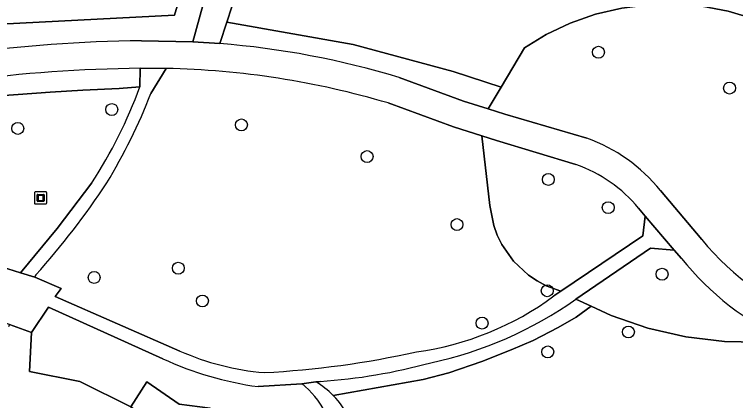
# Model space of a CAD drawing. Extents: x 160732 to 162107, y 387428 to 388479.
# Drawn here: x 160880.8 to 160939.8, y 388074.1 to 388105.8 of the extents above; entities that cross this region are included whole.
import ezdxf

# ---------------------------------------------------------------- set-up
doc = ezdxf.new("R2010")
doc.units = 0
for name, color, linetype in [('IMGEO_Boom', 7, 'Continuous'), ('IMGEO_Groenvoorziening', 7, 'Continuous'), ('IMGEO_Kunstobject', 7, 'Continuous'), ('IMGEO_Voetpad_gesloten', 7, 'Continuous'), ('IMGEO_Voetpad_open', 7, 'Continuous')]:
    doc.layers.add(name, color=color, linetype=linetype)

msp = doc.modelspace()

# ---------------------------------------------------------------- linework, layer by layer
at = {"layer": 'IMGEO_Boom'}
for centre in [(160928.598, 388102.706), (160939.336, 388099.768), (160888.729, 388098.009), (160881.026, 388096.46), (160899.348, 388096.747), (160909.641, 388094.15), (160924.492, 388092.274), (160929.395, 388089.963), (160917.009, 388088.573), (160894.177, 388084.996), (160887.284, 388084.237), (160933.808, 388084.506), (160924.403, 388083.148), (160896.153, 388082.309), (160919.065, 388080.489), (160931.054, 388079.765), (160924.443, 388078.131)]:
    msp.add_circle(centre, 0.489, dxfattribs=at)
at = {"layer": 'IMGEO_Groenvoorziening'}
for points in [[(160832.691, 388103.761), (160841.265, 388102.027), (160844.843, 388101.384), (160851.552, 388101.41), (160860.908, 388102.346), (160874.835, 388104.752), (160893.862, 388105.736), (160895.066, 388109.83), (160897.089, 388112.238), (160901.569, 388115.755), (160906.674, 388119.078), (160914.697, 388122.684), (160921.786, 388125.651), (160922.39, 388123.832)], [(160899.054, 388111.63), (160899.974, 388112.418), (160902.891, 388114.539), (160907.98, 388117.587), (160911.25, 388119.341), (160922.39, 388123.832), (160921.786, 388125.651), (160914.697, 388122.684), (160906.674, 388119.078), (160901.569, 388115.755), (160897.089, 388112.238), (160895.066, 388109.83), (160893.862, 388105.736), (160874.835, 388104.752), (160860.908, 388102.346), (160851.552, 388101.41), (160844.843, 388101.384), (160841.265, 388102.027), (160832.691, 388103.761)], [(160891.167, 388103.649), (160895.38, 388103.564), (160896.184, 388106.55)], [(160898.575, 388106.432), (160898.16, 388105.185), (160908.505, 388103.343), (160916.698, 388101.133), (160920.621, 388099.854), (160922.526, 388103.08), (160924.306, 388104.156), (160926.292, 388105.095), (160928.366, 388105.821), (160930.505, 388106.327), (160932.685, 388106.607), (160934.882, 388106.657), (160937.072, 388106.477), (160939.231, 388106.069), (160941.336, 388105.438)], [(160949.153, 388098.562), (160947.518, 388100.549), (160945.684, 388102.355), (160943.672, 388103.959), (160941.336, 388105.438), (160939.231, 388106.069), (160937.072, 388106.477), (160934.882, 388106.657), (160932.685, 388106.607), (160930.505, 388106.327), (160928.366, 388105.821), (160926.292, 388105.095), (160924.306, 388104.156), (160922.526, 388103.08), (160920.621, 388099.854), (160919.557, 388098.053), (160920.916, 388097.621), (160927.647, 388095.665)], [(160898.16, 388105.185), (160897.572, 388103.42)], [(160912.262, 388100.648), (160917.537, 388098.696), (160919.557, 388098.053), (160920.621, 388099.854), (160916.698, 388101.133), (160908.505, 388103.343), (160898.16, 388105.185)], [(160891.031, 388099.867), (160891.05, 388101.39)], [(160893.175, 388101.379), (160891.935, 388099.326)], [(160843.237, 388095.536), (160833.427, 388092.257), (160817.806, 388086.447), (160813.561, 388084.291), (160813.256, 388084.093), (160814.064, 388082.619), (160819.465, 388085.313), (160824.395, 388087.261), (160828.968, 388089.09), (160833.62, 388090.76), (160841.612, 388093.345), (160844.952, 388094.299), (160847.815, 388094.975), (160853.343, 388095.503), (160857.273, 388095.85), (160862.191, 388096.599), (160868.61, 388097.798), (160874.415, 388098.554), (160878.033, 388099.031), (160883.679, 388099.428), (160886.343, 388099.587), (160889.325, 388099.746), (160891.031, 388099.867)], [(160891.031, 388099.867), (160889.325, 388099.746), (160886.343, 388099.587), (160883.679, 388099.428), (160878.033, 388099.031), (160874.415, 388098.554), (160868.61, 388097.798), (160862.191, 388096.599), (160857.273, 388095.85), (160853.343, 388095.503), (160847.815, 388094.975), (160844.952, 388094.299), (160841.612, 388093.345), (160833.62, 388090.76), (160828.968, 388089.09), (160824.395, 388087.261), (160819.465, 388085.313), (160814.064, 388082.619), (160823.293, 388076.793), (160824.448, 388076.417), (160824.729, 388076.482), (160824.56, 388077.345)], [(160924.948, 388082.717), (160925.521, 388083.104), (160924.313, 388083.553), (160923.569, 388083.948), (160922.87, 388084.419), (160921.64, 388085.565), (160920.674, 388086.943), (160920.305, 388087.7), (160920.017, 388088.491), (160919.695, 388090.142), (160919.036, 388095.844), (160916.718, 388096.578), (160911.368, 388098.545)], [(160926.757, 388093.49), (160920.253, 388095.459), (160919.036, 388095.844), (160919.695, 388090.142), (160920.017, 388088.491), (160920.305, 388087.7), (160920.674, 388086.943), (160921.64, 388085.565), (160922.87, 388084.419), (160923.569, 388083.948), (160924.313, 388083.553), (160925.521, 388083.104), (160932.235, 388087.642), (160932.432, 388089.267), (160931.879, 388089.917)], [(160878.11, 388085.604), (160881.238, 388084.628), (160884.26, 388088.244), (160887.094, 388092.008)], [(160933.681, 388091.373), (160937.055, 388087.345)], [(160935.391, 388085.795), (160934.814, 388086.472), (160932.86, 388086.628), (160926.756, 388082.463), (160928, 388081.884), (160929.642, 388081.119), (160932.653, 388080.084), (160935.756, 388079.369), (160938.916, 388078.983), (160941.655, 388078.937), (160942.099, 388078.929), (160944.062, 388079.044)], [(160882.518, 388084.446), (160882.415, 388084.26), (160884.568, 388083.326), (160884.1, 388082.664), (160894.309, 388078.201)], [(160928, 388081.884), (160926.756, 388082.463)], [(160892.915, 388077.574), (160883.556, 388081.812), (160882.153, 388079.712), (160881.998, 388076.523), (160886.101, 388075.711), (160890.298, 388073.616), (160891.6, 388075.665), (160894.259, 388073.844), (160896.787, 388073.509), (160898.027, 388070.795), (160896.473, 388068.661), (160899.209, 388066.151), (160901.743, 388067.81), (160902, 388071.214), (160906.917, 388070.29)], [(160971.774, 388066.755), (160956.8, 388072.192), (160949.388, 388075.07), (160941.655, 388078.937), (160938.916, 388078.983), (160935.756, 388079.369), (160932.653, 388080.084), (160929.642, 388081.119), (160928, 388081.884), (160926.774, 388080.983), (160925.287, 388080.122), (160923.252, 388079.079), (160921.453, 388078.296), (160919.053, 388077.357), (160916.34, 388076.418), (160914.227, 388075.87), (160906.865, 388074.558)], [(160906.865, 388074.558), (160914.227, 388075.87), (160916.34, 388076.418), (160919.053, 388077.357), (160921.453, 388078.296), (160923.252, 388079.079), (160925.287, 388080.122), (160926.774, 388080.983), (160928, 388081.884)], [(160886.101, 388075.711), (160881.998, 388076.523), (160882.153, 388079.712), (160880.348, 388080.379), (160880.262, 388080.186)], [(160889.226, 388070.996), (160889.001, 388069.853), (160892.639, 388068.245), (160893.393, 388069.402), (160894.243, 388070.707), (160890.298, 388073.616), (160886.101, 388075.711)], [(160905.809, 388075.707), (160905.453, 388075.683)], [(160904.285, 388075.527), (160900.718, 388075.287)]]:
    msp.add_lwpolyline(points, dxfattribs=at)
msp.add_lwpolyline([(160896.787, 388073.509), (160894.259, 388073.844), (160891.6, 388075.665), (160890.298, 388073.616), (160894.243, 388070.707), (160896.473, 388068.661), (160898.027, 388070.795)], close=True, dxfattribs=at)
for centre, radius, start, end in [((160892.707, 387978.776), 124.882, 90.70665, 97.51796), ((160891.866, 388032.872), 70.778, 73.25185, 85.37605), ((160892.262, 387983.802), 117.595, 90.59036, 97.64128), ((160891.752, 388032.433), 68.96, 73.47407, 88.81784), ((160854.289, 388113.358), 39.141, 326.94407, 339.83838), ((160846.002, 388117.357), 49.346, 329.06059, 338.56752), ((160922.93, 388082.647), 13.846, 39.06666, 70.08465), ((160923.061, 388082.734), 11.373, 39.1654, 71.03695), ((160832.498, 388128.978), 66.971, 318.32182, 326.47199), ((160955.104, 388102.34), 23.466, 219.7193, 248.87151), ((160954.239, 388101.059), 24.253, 219.00248, 245.19085), ((160910.323, 388102.532), 24.628, 277.84826, 306.43013), ((160908.133, 388108.705), 32.178, 282.06063, 305.3612), ((160903.143, 388098.317), 21.97, 246.29171, 264.9531), ((160897.111, 388153.009), 76.686, 273.06375, 282.48215), ((160904.37, 388102.204), 27.163, 245.05655, 262.27253), ((160902.56, 388122.441), 46.847, 273.97722, 285.21841), ((160901.741, 388069.576), 7.147, 44.19795, 58.71042), ((160900.044, 388070.116), 6.876, 1.45426, 51.91191), ((160901.699, 388069.524), 7.213, 6.04968, 44.25827)]:
    msp.add_arc(centre, radius, start, end, dxfattribs=at)
at = {"layer": 'IMGEO_Kunstobject'}
for p, q in [((160882.393, 388091.178), (160882.393, 388090.337)), ((160882.393, 388091.178), (160882.393, 388090.337)), ((160883.309, 388091.262), (160882.468, 388091.262)), ((160883.309, 388091.262), (160882.468, 388091.262)), ((160882.607, 388090.526), (160882.607, 388091)), ((160882.657, 388091.05), (160883.131, 388091.05)), ((160882.687, 388090.95), (160882.687, 388090.576)), ((160883.081, 388090.97), (160882.707, 388090.97)), ((160883.101, 388090.576), (160883.101, 388090.95)), ((160883.181, 388091), (160883.181, 388090.526)), ((160883.393, 388090.346), (160883.393, 388091.187)), ((160883.393, 388090.346), (160883.393, 388091.187)), ((160883.131, 388090.476), (160882.657, 388090.476)), ((160882.707, 388090.556), (160883.081, 388090.556)), ((160882.477, 388090.262), (160883.318, 388090.262)), ((160882.477, 388090.262), (160883.318, 388090.262))]:
    msp.add_line(p, q, dxfattribs=at)
for centre, radius, start, end in [((160882.471, 388091.184), 0.0779, 92.4484, 184.28452), ((160882.471, 388091.184), 0.0779, 92.4484, 184.28452), ((160882.657, 388091), 0.05, 90, 180), ((160882.707, 388090.95), 0.02, 90, 180), ((160883.081, 388090.95), 0.02, 360, 90), ((160883.131, 388091), 0.05, 360, 90), ((160883.315, 388091.184), 0.0779, 2.4484, 94.28452), ((160883.315, 388091.184), 0.0779, 2.4484, 94.28452), ((160882.657, 388090.526), 0.05, 180, 270), ((160882.707, 388090.576), 0.02, 180, 270), ((160883.081, 388090.576), 0.02, 270, 0), ((160883.131, 388090.526), 0.05, 270, 0), ((160882.471, 388090.34), 0.0779, 182.4484, 274.28452), ((160882.471, 388090.34), 0.0779, 182.4484, 274.28452), ((160883.315, 388090.34), 0.0779, 272.4484, 4.28452), ((160883.315, 388090.34), 0.0779, 272.4484, 4.28452)]:
    msp.add_arc(centre, radius, start, end, dxfattribs=at)
at = {"layer": 'IMGEO_Voetpad_gesloten'}
for points in [[(160897.572, 388103.42), (160895.38, 388103.564), (160891.167, 388103.649)], [(160891.05, 388101.39), (160893.175, 388101.379)], [(160927.647, 388095.665), (160920.916, 388097.621), (160919.557, 388098.053), (160917.537, 388098.696), (160912.262, 388100.648)], [(160911.368, 388098.545), (160916.718, 388096.578), (160919.036, 388095.844), (160920.253, 388095.459), (160926.757, 388093.49)], [(160937.055, 388087.345), (160933.681, 388091.373)], [(160931.879, 388089.917), (160932.432, 388089.267), (160934.814, 388086.472), (160935.391, 388085.795)]]:
    msp.add_lwpolyline(points, dxfattribs=at)
for centre, radius, start, end in [((160892.707, 387978.776), 124.882, 90.70665, 97.51796), ((160891.866, 388032.872), 70.778, 73.25185, 85.37605), ((160892.262, 387983.802), 117.595, 90.59036, 97.64128), ((160891.752, 388032.433), 68.96, 73.47407, 88.81784), ((160922.93, 388082.647), 13.846, 39.06666, 70.08465), ((160923.061, 388082.734), 11.373, 39.1654, 71.03695), ((160955.104, 388102.34), 23.466, 219.7193, 248.87151), ((160954.239, 388101.059), 24.253, 219.00248, 245.19085)]:
    msp.add_arc(centre, radius, start, end, dxfattribs=at)
at = {"layer": 'IMGEO_Voetpad_open'}
for points in [[(160896.184, 388106.55), (160895.38, 388103.564), (160897.572, 388103.42), (160898.16, 388105.185), (160898.575, 388106.432)], [(160891.935, 388099.326), (160893.175, 388101.379), (160891.05, 388101.39), (160891.031, 388099.867)], [(160887.094, 388092.008), (160884.26, 388088.244), (160881.238, 388084.628), (160882.415, 388084.26), (160882.518, 388084.446)], [(160926.756, 388082.463), (160932.86, 388086.628), (160934.814, 388086.472), (160932.432, 388089.267), (160932.235, 388087.642), (160925.521, 388083.104), (160924.948, 388082.717)], [(160884.1, 388082.664), (160884.568, 388083.326), (160882.415, 388084.26), (160881.238, 388084.628), (160878.11, 388085.604)], [(160894.309, 388078.201), (160884.1, 388082.664)], [(160878.454, 388081.237), (160880.348, 388080.379), (160882.153, 388079.712), (160883.556, 388081.812), (160892.915, 388077.574)], [(160900.718, 388075.287), (160904.285, 388075.527), (160905.453, 388075.683), (160905.809, 388075.707)], [(160905.453, 388075.683), (160904.285, 388075.527)]]:
    msp.add_lwpolyline(points, dxfattribs=at)
for centre, radius, start, end in [((160854.289, 388113.358), 39.141, 326.94407, 339.83838), ((160846.002, 388117.357), 49.346, 329.06059, 338.56752), ((160832.498, 388128.978), 66.971, 318.32182, 326.47199), ((160910.323, 388102.532), 24.628, 277.84826, 306.43013), ((160908.133, 388108.705), 32.178, 282.06063, 305.3612), ((160903.143, 388098.317), 21.97, 246.29171, 264.9531), ((160897.111, 388153.009), 76.686, 273.06375, 282.48215), ((160904.37, 388102.204), 27.163, 245.05655, 262.27253), ((160902.56, 388122.441), 46.847, 273.97722, 285.21841), ((160901.741, 388069.576), 7.147, 44.19795, 58.71042), ((160900.044, 388070.116), 6.876, 1.45426, 51.91191), ((160901.699, 388069.524), 7.213, 6.04968, 44.25827)]:
    msp.add_arc(centre, radius, start, end, dxfattribs=at)

doc.saveas('drawing.dxf')
